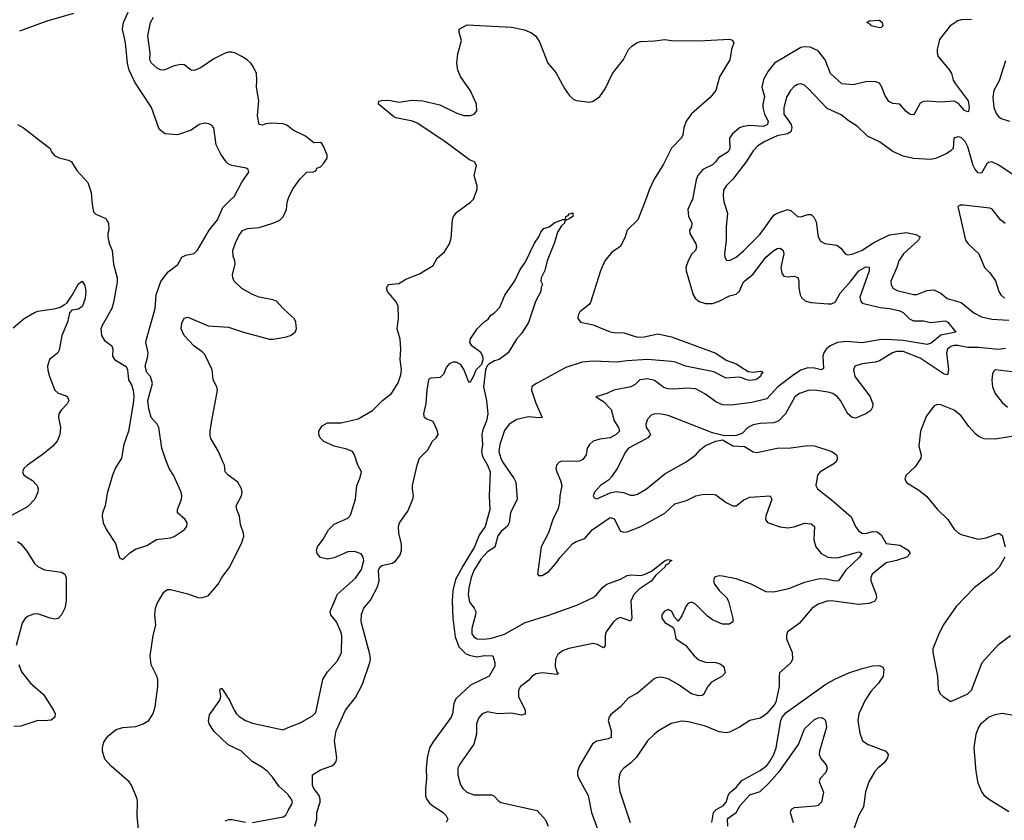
# Model space of a CAD drawing. Header units: inches. Extents: x 1552611 to 1694776, y 811966 to 917215.
# Tile 386 of 549: x 1678424 to 1684203, y 846364 to 851066. Entities that reach past the tile are written whole.
import ezdxf

# ---------------------------------------------------------------- set-up
doc = ezdxf.new("R2010")
doc.units = ezdxf.units.IN
doc.header["$MEASUREMENT"] = 0
for name, color, linetype in [('B6874', 7, 'Continuous'), ('B6875', 7, 'Continuous'), ('B6884', 7, 'Continuous'), ('B6885', 7, 'Continuous')]:
    doc.layers.add(name, color=color, linetype=linetype)

msp = doc.modelspace()

# ---------------------------------------------------------------- linework, layer by layer
at = {"layer": 'B6874', "color": 5}
for points, elevation in [([(1678847.7, 850000), (1678850.7, 849969.3), (1678858, 849938), (1678870, 849922.8), (1678930, 849898.8), (1678946, 849870), (1678948, 849832), (1678940.5, 849810), (1678940.5, 849790), (1678950, 849751.3), (1678967, 849710), (1678974.9, 849630), (1678995.8, 849550), (1678995.6, 849524.4), (1678975.2, 849404.8), (1678964.4, 849370), (1678907, 849270), (1678900.3, 849250), (1678904.4, 849210), (1678921.2, 849181.2), (1678964.4, 849150), (1678970.3, 849130), (1678968.5, 849090), (1678981.3, 849070), (1679048.8, 849028.8), (1679056.4, 849010), (1679062, 848950), (1679080.7, 848920.7), (1679090.7, 848890), (1679093, 848850), (1679089, 848811), (1679062.4, 848650), (1679034.8, 848570), (1679020.7, 848490), (1678986.6, 848433.4), (1678968.2, 848390), (1678937.3, 848282.7), (1678925.5, 848210), (1678910.4, 848170), (1678908.2, 848150), (1678913, 848110), (1678933, 848070), (1678986, 847990), (1679010, 847904.7), (1679030, 847896), (1679070, 847934), (1679103.8, 847956.2), (1679170, 847977.1), (1679226.2, 848013.8), (1679310, 848023.2), (1679329.8, 848030.2), (1679389, 848070), (1679405.2, 848090), (1679406, 848110), (1679396, 848130), (1679349.7, 848170), (1679349.8, 848190), (1679373.8, 848250), (1679376, 848270), (1679371.5, 848290), (1679326, 848390), (1679301.2, 848430), (1679277.2, 848490), (1679258, 848550), (1679240.5, 848670), (1679230, 848689.4), (1679196, 848730), (1679181.2, 848781.2), (1679177, 848830), (1679203.7, 848930), (1679192.3, 848970), (1679170, 848994), (1679159.6, 849030), (1679176.9, 849090), (1679177.4, 849110), (1679164.7, 849170), (1679168, 849190), (1679218.5, 849370), (1679225.1, 849450), (1679252.7, 849527.3), (1679294.7, 849585.2), (1679351.8, 849628.2), (1679375.1, 849670), (1679398.2, 849681.8), (1679447.1, 849692.9), (1679468, 849712), (1679536.2, 849830), (1679585.4, 849890), (1679617, 849963), (1679654, 850000)], 940), ([(1680000, 849342.4), (1679969.6, 849370), (1679931.6, 849411.6), (1679910, 849420.5), (1679830, 849436.2), (1679790, 849451.6), (1679727, 849487), (1679683.1, 849530), (1679674, 849550), (1679672.8, 849570), (1679689.5, 849630), (1679687.3, 849650), (1679676.4, 849676.4), (1679675, 849710), (1679690, 849754.9), (1679710, 849795.5), (1679732.2, 849827.8), (1679761.5, 849838.5), (1679830, 849844.6), (1679909.8, 849870.2), (1679950, 849888.7), (1679970, 849907.2), (1679989.7, 849950), (1679993.7, 849990), (1679996.7, 850000)], 920), ([(1678384.7, 849255.2), (1678449.3, 849310), (1678510, 849346.4), (1678530, 849353.7), (1678635.3, 849370), (1678662, 849378), (1678687.7, 849392.3), (1678699.6, 849400.4), (1678732.6, 849447.4), (1678770, 849514), (1678790.8, 849530), (1678805.3, 849505.3), (1678812.3, 849470), (1678807.9, 849430), (1678795.2, 849390), (1678790, 849380.5), (1678770, 849364.8), (1678730, 849359.5), (1678715.3, 849344.7), (1678703.8, 849290), (1678671, 849210), (1678655, 849125), (1678647.2, 849110), (1678599.7, 849070), (1678587.2, 849030), (1678588.1, 849008.1), (1678599.5, 848970), (1678630.4, 848890), (1678650, 848872.2), (1678696, 848856), (1678704, 848850), (1678712.2, 848830), (1678703, 848810), (1678667.1, 848772.9), (1678653.4, 848750), (1678651.7, 848730), (1678662.6, 848670), (1678658.7, 848630), (1678652, 848610), (1678643.1, 848590), (1678619, 848561), (1678564, 848516), (1678470, 848449.5), (1678448.4, 848430), (1678440.5, 848410), (1678448, 848390), (1678499.6, 848359.6), (1678526.4, 848330), (1678532.4, 848310), (1678530.4, 848290), (1678512.7, 848250), (1678470, 848205.6), (1678350, 848140.9)], 920), ([(1679120.5, 846310), (1679112.8, 846390), (1679116.3, 846470), (1679113, 846490), (1679080.7, 846570), (1679067, 846590), (1678961.2, 846681.2), (1678923.8, 846723.8), (1678910.7, 846770), (1678909.8, 846790), (1678916.9, 846823.1), (1678941.9, 846858.1), (1678990, 846897.4), (1679030, 846908.9), (1679105.3, 846914.7), (1679149.2, 846930), (1679182, 846950), (1679208.3, 846991.7), (1679218.9, 847030), (1679235, 847150), (1679234.7, 847190), (1679229.7, 847210), (1679196.4, 847276.4), (1679188.8, 847330), (1679206.8, 847450), (1679222.2, 847510), (1679217, 847570), (1679220.6, 847610), (1679230, 847636.4), (1679270, 847703.1), (1679290, 847719.2), (1679310, 847719.7), (1679410, 847694.4), (1679470, 847672.9), (1679490, 847670.3), (1679530, 847682.4), (1679588.4, 847750), (1679609.8, 847790), (1679652.9, 847847.1), (1679726.8, 847990), (1679738.9, 848030), (1679738, 848050), (1679720.7, 848100.7), (1679714.8, 848150), (1679697.7, 848190), (1679695.4, 848210), (1679726, 848270), (1679729.6, 848290), (1679725.6, 848310), (1679703.6, 848350), (1679647.6, 848390), (1679629.6, 848410), (1679625.2, 848450), (1679617.2, 848470), (1679590, 848529), (1679546.3, 848606.3), (1679542.7, 848622.7), (1679542, 848650), (1679551.5, 848711.5), (1679585.4, 848890), (1679580.4, 848910), (1679559.7, 848950), (1679554, 849010), (1679510, 849099.3), (1679495, 849115), (1679447.9, 849147.9), (1679389, 849210), (1679371.6, 849250), (1679375.9, 849284.1), (1679390, 849312.2), (1679410, 849319.5), (1679530, 849268.6), (1679650, 849259.3), (1679738, 849230), (1679890, 849190.3), (1679911, 849189), (1679990, 849203.1), (1680000, 849206.1)], 920), ([(1678410, 848002), (1678430, 847987.7), (1678465.1, 847945.1), (1678511.5, 847871.5), (1678530, 847854.4), (1678570, 847834.9), (1678670, 847820.3), (1678688.8, 847808.8), (1678697.6, 847790), (1678696.5, 847650), (1678688.2, 847610), (1678670.1, 847569.9), (1678650.1, 847549.9), (1678630, 847545.7), (1678603.7, 847550), (1678530, 847575.6), (1678504.8, 847575.2), (1678470, 847560.5), (1678453.8, 847546.2), (1678439.3, 847520.7), (1678402.7, 847390)], 920), ([(1678418, 847278), (1678435.3, 847235.3), (1678487, 847170), (1678563.5, 847103.5), (1678622, 847010), (1678631.7, 846990), (1678630.3, 846970), (1678607.9, 846952.1), (1678570, 846947.1), (1678530, 846949.7), (1678430, 846915.8), (1678390, 846915.4)], 920), ([(1680000, 846513.8), (1679997.3, 846517.3), (1679945.1, 846565.1), (1679910, 846616.2), (1679879.4, 846650), (1679850, 846673.5), (1679788.8, 846708.8), (1679725.8, 846770), (1679647.8, 846807.8), (1679564.5, 846884.5), (1679536.4, 846930), (1679532.5, 846950), (1679537.2, 846982.8), (1679598.2, 847070), (1679604.8, 847090), (1679598, 847130), (1679602.7, 847137.3), (1679610, 847137.6), (1679656.3, 847070), (1679682.6, 847010), (1679696.1, 846990), (1679712.9, 846972.9), (1679748.5, 846950), (1679790, 846935), (1679970, 846896.1), (1680000, 846908)], 880), ([(1679790, 846351.6), (1679970, 846384.5), (1679985.2, 846394.8), (1680000, 846422.1)], 880), ([(1679630, 846361.3), (1679650.9, 846369.1), (1679670.9, 846369.1), (1679750, 846353)], 880)]:
    msp.add_lwpolyline(points, dxfattribs=dict(at, elevation=elevation))
at = {"layer": 'B6875', "color": 5}
for points, elevation in [([(1678738.9, 851101.1), (1678582.9, 851057.1), (1678422, 850998)], 940), ([(1679654, 850000), (1679684, 850030), (1679728.6, 850111.4), (1679769.2, 850170), (1679765.2, 850185.2), (1679754, 850194), (1679670, 850209.7), (1679650, 850217.6), (1679636.2, 850230), (1679604, 850276), (1679576.2, 850330), (1679562.7, 850430), (1679550, 850445.2), (1679534, 850454), (1679510, 850457), (1679478, 850450), (1679430, 850417.6), (1679350, 850389.6), (1679275.1, 850395.1), (1679243.5, 850423.5), (1679196.9, 850550), (1679098.9, 850698.9), (1679066.3, 850770), (1679056.8, 850810), (1679044.5, 850930), (1679027.4, 851010), (1679033.1, 851050), (1679061.2, 851110)], 940), ([(1680000, 850439.4), (1679990, 850446.7), (1679970, 850453.9), (1679901.2, 850458.8), (1679866.3, 850453.7), (1679850, 850445.6), (1679829.7, 850449.7), (1679820.7, 850500.7), (1679827.8, 850590), (1679814, 850670), (1679816.8, 850710), (1679813.1, 850750), (1679794.7, 850790), (1679779.7, 850810), (1679758.9, 850830), (1679727.3, 850850), (1679690, 850869.7), (1679670, 850874.5), (1679650, 850875.3), (1679630, 850869.8), (1679563.6, 850836.4), (1679490, 850784.7), (1679450, 850767.6), (1679430, 850769.5), (1679390, 850800.9), (1679370, 850802.9), (1679330, 850795.1), (1679270, 850769.7), (1679250, 850771.3), (1679230, 850780.5), (1679197.6, 850810), (1679187.4, 850830), (1679189.8, 850870.2), (1679177, 850970), (1679191.9, 851050), (1679210, 851080.3)], 920), ([(1678410, 850450.4), (1678446, 850430), (1678602, 850310), (1678611, 850290), (1678628.3, 850268.3), (1678654.9, 850254.9), (1678710, 850240.3), (1678727.7, 850230), (1678759.6, 850179.6), (1678823.8, 850110), (1678843, 850050), (1678847.7, 850000)], 940), ([(1679996.7, 850000), (1680000, 850011.4)], 920)]:
    msp.add_lwpolyline(points, dxfattribs=dict(at, elevation=elevation))
at = {"layer": 'B6884', "color": 5}
for points, elevation in [([(1680000, 846908), (1680070, 846935.6), (1680143.2, 846976.8), (1680162.2, 846997.8), (1680202.5, 847190), (1680230, 847234.9), (1680290, 847300.5), (1680313.3, 847350), (1680315.3, 847450), (1680309.8, 847470), (1680284.1, 847530), (1680250.6, 847570), (1680246.4, 847590), (1680288.5, 847691.5), (1680394.1, 847785.9), (1680430, 847837.1), (1680443.5, 847890), (1680440.5, 847910), (1680428.5, 847928.5), (1680390, 847942.7), (1680350, 847940.7), (1680270, 847906), (1680230, 847896.9), (1680190, 847907.3), (1680169.8, 847929.8), (1680166.9, 847950), (1680171.5, 847970), (1680205.7, 848014.3), (1680236, 848070), (1680270, 848102.3), (1680350, 848139.1), (1680364.8, 848155.2), (1680394.4, 848250), (1680402.7, 848330), (1680422.9, 848377.1), (1680429.6, 848410), (1680407.8, 848450), (1680389.7, 848510), (1680376.9, 848530), (1680343.9, 848543.9), (1680270, 848560.3), (1680208.7, 848588.7), (1680187.3, 848610), (1680179.2, 848630), (1680179, 848650), (1680198.8, 848681.2), (1680230, 848699), (1680310, 848697.4), (1680410, 848720.6), (1680494, 848770), (1680553.7, 848830), (1680606.6, 848870), (1680646.1, 848933.9), (1680660.8, 848979.2), (1680664.2, 849010), (1680656.3, 849070), (1680660.5, 849130), (1680656.8, 849190), (1680638.9, 849250), (1680646.5, 849313.5), (1680644.7, 849384.8), (1680631.1, 849410), (1680582.6, 849470), (1680577.4, 849490), (1680580.9, 849499.1), (1680590, 849511.2), (1680650, 849516.9), (1680690, 849542.3), (1680770, 849573.4), (1680850, 849621.3), (1680875.2, 849664.8), (1680917.8, 849702.2), (1680947.7, 849750), (1680956.5, 849783.5), (1680963.5, 849890), (1680971, 849910), (1680990, 849935.3), (1681070, 849993.4), (1681076.5, 850000)], 880), ([(1682094.4, 850000), (1682053.2, 849890), (1681990.2, 849830), (1681977.1, 849790), (1681950, 849734.3), (1681900.3, 849699.7), (1681857.7, 849650), (1681833.2, 849590), (1681774.6, 849405.4), (1681766.6, 849393.4), (1681711.8, 849350), (1681702.3, 849330), (1681700.3, 849310), (1681716, 849290), (1681790, 849274.2), (1681890, 849233), (1681912.2, 849227.8), (1681970, 849226.7), (1682050, 849200.4), (1682090, 849202.9), (1682170, 849221.1), (1682250, 849202.8), (1682510, 849107.7), (1682570, 849066.9), (1682630, 849044.5), (1682700.3, 849000.3), (1682730, 848996.4), (1682770, 849002), (1682779.9, 848999.9), (1682786.8, 848990), (1682775.8, 848984.2), (1682772.9, 848970), (1682750, 848955.1), (1682740.5, 848950), (1682710, 848947.2), (1682689.5, 848950), (1682663.3, 848963.3), (1682646.2, 848966.1), (1682570, 848960.3), (1682498.5, 848998.5), (1682331.2, 849030), (1682274, 849054), (1682250, 849058.6), (1682110, 849070), (1681990, 849063.1), (1681930, 849054), (1681790, 849060.1), (1681726.5, 849053.5), (1681630, 849022.4), (1681458, 848930), (1681429.5, 848910.5), (1681428.2, 848890), (1681453.8, 848813.8), (1681490.4, 848730), (1681472.6, 848727.4), (1681410, 848732.7), (1681341.4, 848718.6), (1681297.3, 848690), (1681270, 848652.8), (1681241.7, 848570), (1681237.2, 848530), (1681247.9, 848490), (1681258.3, 848470), (1681326.4, 848370), (1681335.5, 848350), (1681343.6, 848250), (1681304.6, 848170), (1681296.6, 848110), (1681288, 848092), (1681250, 848059.6), (1681230, 848033.7), (1681212.4, 847967.6), (1681170, 847940.5), (1681130, 847897), (1681090, 847830.8), (1681074, 847790), (1681060.1, 847730), (1681057.1, 847690), (1681064.9, 847644.9), (1681091.7, 847610), (1681100.4, 847590), (1681099.3, 847570), (1681077.4, 847490), (1681078.8, 847458.8), (1681090, 847440.7), (1681109.7, 847429.7), (1681150, 847427.3), (1681193.5, 847433.5), (1681270, 847456.9), (1681390, 847524.7), (1681530, 847567.7), (1681693.6, 847626.4), (1681790, 847672.4), (1681810, 847687.1), (1681847.5, 847732.5), (1681869.9, 847750.1), (1681950, 847780.6), (1681990, 847801.7), (1682010, 847806), (1682070, 847802.1), (1682090, 847806.8), (1682133.2, 847826.8), (1682212.7, 847890), (1682230, 847895.5), (1682251.3, 847890), (1682237.4, 847882.6), (1682231.5, 847870), (1682216.5, 847863.5), (1682210.1, 847850), (1682157.4, 847802.6), (1682130, 847768.3), (1682059.3, 847720.7), (1682029.1, 847690.9), (1682012.1, 847650), (1682016.9, 847550), (1682010, 847533.3), (1681950, 847555), (1681930, 847547), (1681910, 847528.9), (1681867.1, 847470), (1681861.5, 847450), (1681859.8, 847390), (1681850, 847376), (1681816.1, 847396.1), (1681790, 847402.1), (1681647.8, 847372.2), (1681610, 847359), (1681583.3, 847336.7), (1681569.7, 847310), (1681567, 847267), (1681575.9, 847235.9), (1681583.7, 847230), (1681579.6, 847220.4), (1681490, 847230.5), (1681456.1, 847223.9), (1681432, 847210), (1681412.8, 847187.2), (1681364, 847150), (1681351, 847129), (1681351.6, 847090), (1681390.1, 847010), (1681390, 846986.6), (1681370, 846980.6), (1681310, 846992.3), (1681230, 846988.6), (1681170, 847001), (1681139.3, 846990), (1681116.6, 846963.4), (1681105.6, 846930), (1681105.2, 846870), (1681089.3, 846810.7), (1681006.8, 846693.2), (1680996.1, 846670), (1680994.9, 846630), (1681012.3, 846572.3), (1681025.3, 846550), (1681049.5, 846529.5), (1681090, 846514.3), (1681193.3, 846513.3), (1681207.6, 846507.6), (1681236.1, 846476.1), (1681249, 846469), (1681462.3, 846422.3), (1681510, 846366.5), (1681525.2, 846330)], 880), ([(1682367.9, 850000), (1682345.1, 849950), (1682350, 849912.7), (1682369.3, 849870), (1682366.9, 849850), (1682356.5, 849830), (1682358, 849810), (1682392.5, 849750), (1682397.1, 849730), (1682391.4, 849710), (1682370, 849689.7), (1682347.5, 849650), (1682334.4, 849610), (1682335.3, 849590), (1682376.8, 849450), (1682389.7, 849429.7), (1682413.1, 849410), (1682450, 849398.4), (1682490, 849399.6), (1682530, 849411.9), (1682590, 849444.8), (1682630, 849453.4), (1682648.5, 849471.5), (1682673, 849527), (1682730, 849571.1), (1682803.1, 849670), (1682850, 849710.2), (1682870, 849721.5), (1682890, 849723.7), (1682904.9, 849710), (1682909, 849690), (1682891, 849611), (1682897.1, 849577.1), (1682910, 849559.5), (1682930, 849556.1), (1682970, 849560.2), (1682991.3, 849551.3), (1682998.3, 849530), (1682997.8, 849490), (1683004.6, 849450), (1683013.8, 849433.8), (1683035.1, 849415.1), (1683070, 849404.4), (1683170, 849397.3), (1683190, 849396.9), (1683210, 849406), (1683240.4, 849459.6), (1683303.1, 849530), (1683348.9, 849591.1), (1683390, 849614.2), (1683410, 849612.2), (1683410.7, 849590), (1683355.8, 849435.8), (1683360.6, 849410), (1683370, 849400.6), (1683475.1, 849375.2), (1683530.8, 849370), (1683590, 849356.6), (1683610, 849346.2), (1683647.9, 849307.9), (1683670, 849297.7), (1683730, 849296.5), (1683770, 849286.9), (1683856.6, 849296.6), (1683872, 849290), (1683918.4, 849230), (1683830, 849213), (1683774.4, 849165.6), (1683750, 849158.6), (1683610, 849181.7), (1683510, 849188), (1683470, 849186.2), (1683370, 849167.3), (1683276.2, 849176.2), (1683225.2, 849170), (1683181.6, 849150), (1683157.9, 849130), (1683143.8, 849110), (1683138, 849090), (1683142.4, 849017.6), (1683130.2, 849009.8), (1683090, 849019.7), (1683050, 849021), (1683010, 849007.3), (1682970, 848982.5), (1682873.6, 848910), (1682810, 848838.9), (1682722.2, 848817.8), (1682602.8, 848802.8), (1682550, 848804.7), (1682510, 848821.8), (1682450, 848866.4), (1682390, 848897.7), (1682342.5, 848902.5), (1682265, 848895), (1682230, 848896.9), (1682205.6, 848905.6), (1682150, 848945.8), (1682110, 848957.2), (1682064.4, 848950), (1682036.5, 848923.5), (1682010.6, 848910), (1681912.2, 848890), (1681870, 848870.6), (1681805.5, 848850), (1681850, 848823.1), (1681895.5, 848775.5), (1681913.8, 848710), (1681939.6, 848670), (1681944.5, 848650), (1681925.4, 848630), (1681890, 848610.6), (1681830, 848602.3), (1681790, 848589.8), (1681768, 848570), (1681755, 848550), (1681748.8, 848510), (1681730, 848483.2), (1681710, 848473.8), (1681690, 848471), (1681607.4, 848472.6), (1681590, 848466.6), (1681574.6, 848450), (1681571.5, 848430), (1681576.5, 848410), (1681598.9, 848358.9), (1681605.8, 848330), (1681594.5, 848270), (1681593, 848230), (1681584.1, 848195.9), (1681552.5, 848130), (1681528.7, 848051.3), (1681485.4, 847970), (1681463, 847810), (1681470, 847800.7), (1681490, 847800.9), (1681530, 847825.2), (1681569.8, 847870), (1681594.5, 847905.5), (1681670, 847989.2), (1681690, 848000.9), (1681741.9, 848018.1), (1681784.8, 848070), (1681890, 848142.3), (1681913.6, 848133.6), (1681950, 848061.1), (1681970, 848055.8), (1681990, 848058.8), (1682070, 848088.4), (1682210, 848168.3), (1682270, 848222.2), (1682338.7, 848241.3), (1682392.7, 848270), (1682430, 848277.3), (1682490, 848278.9), (1682510, 848275.3), (1682570, 848230.4), (1682610, 848210.4), (1682630, 848210.4), (1682674.9, 848245.1), (1682710, 848261.3), (1682830, 848270.3), (1682839.1, 848250), (1682803.5, 848150), (1682802.3, 848130), (1682812.8, 848112.8), (1682887.4, 848087.4), (1682930, 848080.9), (1682970, 848087.6), (1683030, 848107.9), (1683070, 848105.5), (1683090.3, 848090), (1683085.3, 848010), (1683096.9, 847970), (1683127.6, 847930), (1683168.5, 847910), (1683210, 847904.4), (1683230, 847906.7), (1683350, 847940.8), (1683368, 847930), (1683353.7, 847910), (1683270.9, 847830), (1683230.1, 847769.9), (1683210, 847767.5), (1683150, 847781.1), (1683110, 847779.5), (1683030, 847761.1), (1682936.9, 847723.1), (1682850, 847703.6), (1682805.3, 847705.3), (1682718.5, 847750), (1682630, 847781.1), (1682550, 847797.8), (1682530, 847799.1), (1682507, 847793), (1682501.6, 847790), (1682495.8, 847770), (1682502.9, 847750), (1682530, 847713.8), (1682572.8, 847672.8), (1682583.7, 847650), (1682610.2, 847549.8), (1682610.2, 847530), (1682590, 847516.2), (1682550, 847516.2), (1682490, 847540.9), (1682462, 847562), (1682390, 847633.6), (1682370, 847644.5), (1682350, 847638.9), (1682336.5, 847623.5), (1682310, 847565.2), (1682290, 847534), (1682270, 847554), (1682250, 847591.5), (1682230, 847601.1), (1682207.6, 847590), (1682192.9, 847570), (1682192.9, 847550), (1682210, 847524.6), (1682258, 847498), (1682264.9, 847484.9), (1682275.5, 847430), (1682331.8, 847391.8), (1682383.1, 847330), (1682410, 847306.5), (1682450, 847292.7), (1682510, 847291.5), (1682540.4, 847280.4), (1682554, 847270), (1682559.4, 847259.4), (1682564.2, 847230), (1682546.4, 847210), (1682484.7, 847175.3), (1682462.9, 847150), (1682437.2, 847102.8), (1682430, 847097.3), (1682410, 847094.2), (1682366.9, 847106.9), (1682290, 847162), (1682230, 847194.5), (1682190, 847203.9), (1682160.3, 847199.7), (1682146.4, 847193.6), (1682050, 847111.3), (1681997.6, 847082.4), (1681950.4, 847030), (1681894.6, 846985.4), (1681883.1, 846970), (1681877.3, 846950), (1681896.6, 846890), (1681895.8, 846850), (1681878.3, 846841.7), (1681811, 846829), (1681786.8, 846813.2), (1681710, 846684.5), (1681698, 846650), (1681697.3, 846630), (1681705.8, 846610), (1681759.8, 846510), (1681780.1, 846410), (1681838.4, 846250)], 920), ([(1682556.3, 850000), (1682556.7, 849996.7), (1682579.1, 849930), (1682571.6, 849850), (1682570.3, 849770.2), (1682560.3, 849690), (1682562.4, 849670), (1682573.2, 849653.2), (1682590, 849650.5), (1682630, 849670.4), (1682674.3, 849710), (1682770, 849806.9), (1682850, 849917.1), (1682870.3, 849930.3), (1682930, 849951), (1682950, 849946), (1682990.2, 849910.2), (1683010, 849906.9), (1683050, 849920.9), (1683070, 849922), (1683086.3, 849906.3), (1683098.6, 849878.6), (1683110, 849791.3), (1683124.2, 849764.2), (1683150, 849750.3), (1683220.5, 849740.5), (1683243.7, 849723.7), (1683270, 849690.4), (1683285.3, 849685.2), (1683310, 849689.2), (1683370, 849712.3), (1683441.7, 849758.3), (1683530, 849801.5), (1683630, 849815), (1683684, 849804), (1683710.2, 849790), (1683699.7, 849770), (1683611.8, 849690), (1683584.2, 849650), (1683572.6, 849610), (1683538, 849530), (1683538.5, 849510), (1683548.8, 849488.8), (1683575.3, 849475.3), (1683670, 849450.9), (1683690, 849451.6), (1683750, 849476.1), (1683790, 849478.3), (1683830, 849459.5), (1683868.6, 849428.6), (1683950, 849404.3), (1684024.2, 849344.2), (1684070, 849321.3), (1684130, 849306.4), (1684230, 849301.4)], 940), ([(1684208, 849868), (1684180.7, 849890), (1684132.3, 849952.3), (1684118.3, 849958.3), (1683963.4, 849976.6), (1683944.5, 849975.5), (1683931.3, 849968.7), (1683975.5, 849770), (1683990.6, 849750), (1684053.4, 849690), (1684087.3, 849610), (1684118.3, 849578.3), (1684152.6, 849532.6), (1684171.7, 849470), (1684182.6, 849450), (1684203.7, 849430)], 960), ([(1680156.9, 846330), (1680168.5, 846370), (1680168.9, 846410), (1680187.8, 846470), (1680187.1, 846487.2), (1680181, 846510), (1680151.4, 846550), (1680143.2, 846570), (1680143.5, 846630), (1680190, 846661), (1680255.8, 846684.2), (1680270, 846693.7), (1680282.2, 846710), (1680286, 846730), (1680271.1, 846830), (1680280.7, 846890), (1680336.8, 847010), (1680395.1, 847084.9), (1680436.7, 847163.3), (1680478.7, 847290), (1680482.2, 847310), (1680479.2, 847339.2), (1680428.1, 847530), (1680430, 847574), (1680443.1, 847610), (1680483.6, 847656.4), (1680524.6, 847735.4), (1680534.2, 847770), (1680529.9, 847830), (1680537.5, 847850), (1680550, 847859.5), (1680610, 847874.4), (1680630, 847885.1), (1680657.8, 847922.2), (1680665.4, 847950), (1680665.5, 847985.5), (1680649.7, 848050.3), (1680647.2, 848090), (1680652.8, 848110), (1680701.3, 848178.7), (1680732.2, 848250), (1680735.8, 848270), (1680728.8, 848310), (1680729.9, 848330.1), (1680756.4, 848450), (1680771.6, 848490), (1680820.4, 848539.6), (1680846.6, 848590), (1680869.4, 848610), (1680879.6, 848630), (1680875.1, 848655.1), (1680850, 848705.2), (1680810, 848720.9), (1680799.3, 848730), (1680796, 848750), (1680809, 848811), (1680815.1, 848890), (1680825.7, 848950), (1680830, 848958.7), (1680838.5, 848961.5), (1680894, 848966), (1680914, 848986), (1680930, 849024), (1680950, 849047.7), (1680970, 849056.3), (1680984.1, 849055.9), (1681010, 849042.8), (1681030.6, 849010), (1681058, 848938), (1681070, 848938.8), (1681090, 848974.8), (1681102.6, 849010), (1681136.6, 849043.4), (1681144.2, 849070), (1681142.8, 849090), (1681130.9, 849110.9), (1681078, 849150), (1681066, 849170), (1681070, 849192), (1681108.7, 849250), (1681150, 849291.3), (1681172.9, 849307.1), (1681188.7, 849330), (1681210, 849344.7), (1681242, 849378), (1681272.5, 849447.5), (1681330, 849531.3), (1681360.8, 849599.2), (1681390, 849638.8), (1681446.1, 849753.9), (1681471.5, 849790), (1681482, 849818), (1681501, 849839), (1681531.3, 849848.7), (1681565.8, 849874.2), (1681611.6, 849891.6), (1681628.4, 849891.6), (1681629.2, 849910), (1681643.7, 849916.3), (1681650, 849924.7), (1681670, 849931), (1681670.8, 849910), (1681650, 849895.3), (1681630.9, 849889.1), (1681621, 849879), (1681621, 849870), (1681605.2, 849854.8), (1681581.6, 849818.4), (1681562.8, 849757.2), (1681521, 849650), (1681506.4, 849593.6), (1681484.7, 849550), (1681482, 849530), (1681492, 849510), (1681484.7, 849495.3), (1681482, 849470), (1681451.3, 849410), (1681410, 849288), (1681370, 849222), (1681341, 849190), (1681290.8, 849110), (1681238.8, 849070), (1681210, 849062.6), (1681176.9, 849043.1), (1681167.1, 849032.9), (1681159, 849010), (1681146.5, 848910), (1681164.6, 848830), (1681172.7, 848750), (1681164.9, 848710), (1681142.6, 848657.4), (1681135.9, 848630), (1681139.8, 848570), (1681135.5, 848530), (1681139.6, 848499.6), (1681170.8, 848450), (1681185.5, 848410), (1681178.7, 848270), (1681184.4, 848190), (1681155.3, 848090), (1681121.5, 848038.5), (1681092.6, 847970), (1681024.2, 847855.8), (1680982.9, 847777.1), (1680966.6, 847713.4), (1680963.3, 847650), (1680967.1, 847550), (1680980.4, 847440.4), (1681001.8, 847381.8), (1681042.1, 847342.1), (1681070, 847331.1), (1681110, 847323.1), (1681151.2, 847331.2), (1681202, 847330), (1681212, 847290), (1681212, 847270), (1681178.8, 847210), (1681070, 847157.1), (1680983.1, 847076.9), (1680971.6, 847050), (1680964.4, 846990), (1680957.3, 846970), (1680850, 846825.3), (1680830.1, 846790), (1680816.1, 846730), (1680809.1, 846670.9), (1680812.1, 846607.9), (1680805.4, 846550), (1680806.4, 846506.4), (1680811.3, 846490), (1680830, 846464.6), (1680848.1, 846448.1), (1680908.8, 846410), (1680927.2, 846390), (1680937, 846370), (1680928.2, 846350)], 860), ([(1680000, 849206.1), (1680013.2, 849210), (1680040.9, 849230), (1680049.5, 849250.5), (1680045.4, 849290), (1680035.6, 849310), (1680000, 849342.4)], 920), ([(1684210, 849133.9), (1684170, 849127.9), (1684050, 849139.9), (1683990, 849141), (1683930, 849153.1), (1683910, 849153.1), (1683890, 849147.1), (1683870.2, 849130), (1683863.8, 849110), (1683875.4, 849010), (1683870, 848980.9), (1683850, 848984.2), (1683710, 849078.4), (1683610, 849117.3), (1683570, 849116.9), (1683547.4, 849110), (1683470, 849061.2), (1683446.1, 849053.9), (1683370, 849045.3), (1683325.5, 849030), (1683318.3, 849010), (1683326.7, 848970), (1683414.8, 848854.8), (1683432.7, 848810), (1683430.6, 848790), (1683419.3, 848770), (1683390.8, 848750), (1683330, 848726), (1683310, 848729.7), (1683284.2, 848750), (1683242.4, 848830), (1683224.7, 848850), (1683197.4, 848870), (1683170, 848879.1), (1683090.2, 848889.8), (1683051.4, 848888.6), (1683000.5, 848870), (1682974.4, 848850), (1682919.3, 848750), (1682880.7, 848710), (1682850, 848697.4), (1682770, 848694.2), (1682730, 848686.3), (1682698, 848670), (1682664.9, 848635.1), (1682630, 848622.9), (1682562, 848622), (1682490, 848638.7), (1682230, 848741.7), (1682190.4, 848749.6), (1682150, 848751.3), (1682130, 848742.7), (1682110, 848719), (1682098.4, 848690), (1682100.4, 848670), (1682117.3, 848650), (1682126, 848630), (1682110.4, 848610), (1682098, 848602), (1681998.3, 848550), (1681980.9, 848530), (1681931.7, 848430), (1681898.6, 848381.4), (1681879.4, 848360.6), (1681834, 848330), (1681798.8, 848290), (1681791, 848270), (1681796.9, 848256.9), (1681811.1, 848251.1), (1681890, 848286.3), (1681925.7, 848294.3), (1681969.1, 848289.1), (1682010, 848274), (1682030, 848273.4), (1682050, 848278.9), (1682103.6, 848310), (1682210, 848397.7), (1682337, 848470), (1682392, 848510), (1682419.3, 848540.7), (1682450, 848565.5), (1682510.9, 848590.9), (1682550, 848598.8), (1682610, 848563.1), (1682679.2, 848559.2), (1682730, 848527.7), (1682750, 848524.4), (1682870, 848549), (1682950, 848552), (1683050, 848564.9), (1683090, 848562.4), (1683190.2, 848530.2), (1683219.3, 848510), (1683223.7, 848490), (1683217, 848470), (1683203.1, 848456.9), (1683122.4, 848410), (1683106.7, 848390), (1683098, 848330), (1683107.3, 848310), (1683188.1, 848248.1), (1683305.4, 848145.4), (1683330.3, 848090), (1683350, 848062), (1683370, 848050.3), (1683390, 848048.4), (1683430, 848060.7), (1683458, 848058), (1683480.1, 848040.1), (1683510, 847990.3), (1683590, 847978.9), (1683639.3, 847950), (1683650.6, 847930), (1683630.8, 847910), (1683570, 847888.7), (1683510, 847875.8), (1683428.5, 847810), (1683419.5, 847790), (1683419.5, 847770), (1683452.2, 847690), (1683452.4, 847670), (1683442.8, 847650), (1683410, 847638), (1683347.9, 847632.1), (1683190, 847652.7), (1683162.8, 847650), (1683110, 847633.1), (1683073, 847607), (1682999.9, 847520.1), (1682930.8, 847470), (1682924, 847450), (1682924.9, 847430), (1682958.4, 847350), (1682959.3, 847310), (1682950, 847289.3), (1682884.7, 847230), (1682881, 847210), (1682882.4, 847150), (1682862, 847058), (1682855.3, 847044.7), (1682810, 846992), (1682790, 846974.5), (1682770, 846964.5), (1682710.4, 846949.7), (1682650, 846911.6), (1682590, 846882), (1682570, 846878.3), (1682530, 846883.9), (1682450, 846916.4), (1682350, 846941.3), (1682310, 846946), (1682247.8, 846932.2), (1682174, 846890), (1682150.6, 846870), (1682110, 846829.6), (1682045.4, 846734.6), (1682010, 846699.8), (1681970.2, 846669.8), (1681953.1, 846650), (1681944.4, 846630), (1681939, 846590), (1681946.8, 846533.2), (1682007.2, 846350)], 940), ([(1684250, 848997.4), (1684150, 849009), (1684139.8, 849000.2), (1684133.4, 848986.6), (1684130.4, 848949.6), (1684134, 848910), (1684150.4, 848870), (1684190, 848817.1), (1684223, 848790)], 960), ([(1684294.7, 848625.3), (1684150, 848601.5), (1684084.4, 848604.4), (1684055.9, 848615.9), (1684033.8, 848633.8), (1683995.7, 848675.7), (1683950, 848738.8), (1683910, 848772.2), (1683830, 848802.9), (1683810, 848806.6), (1683790, 848796), (1683745.3, 848734.8), (1683712.2, 848650), (1683702, 848562), (1683714.9, 848510), (1683713, 848490), (1683679.9, 848440.1), (1683627.3, 848390), (1683618.8, 848370), (1683630, 848347.3), (1683702.3, 848302.3), (1683747.1, 848267.1), (1683810.3, 848190.3), (1683872.7, 848130), (1683910, 848074), (1683931.9, 848051.9), (1683950, 848041.6), (1684050, 848014), (1684096.9, 848023.1), (1684170.4, 848050.4), (1684190, 848036), (1684209.1, 847969.1)], 960), ([(1684206.7, 847910), (1684173.7, 847850), (1684142.4, 847817.6), (1684029.2, 847730.8), (1683921, 847619), (1683843.8, 847510), (1683814.9, 847450), (1683784.9, 847370), (1683784, 847350), (1683810.5, 847210), (1683814.4, 847134.4), (1683827.5, 847107.5), (1683844.7, 847090), (1683890, 847061), (1683990, 847106.7), (1684010, 847128.2), (1684074, 847290), (1684170, 847396.3), (1684239, 847450)], 960), ([(1682487.1, 846350), (1682496.7, 846410), (1682512.7, 846427.3), (1682554.6, 846450), (1682561.6, 846458.4), (1682570.5, 846470), (1682581.9, 846510), (1682592.7, 846527.3), (1682630, 846556.9), (1682663.2, 846596.8), (1682770, 846655.5), (1682810, 846686), (1682827.8, 846710), (1682850.6, 846750), (1682863.7, 846790), (1682892.5, 846950), (1682900.4, 846970), (1682922.9, 846997.1), (1683155.7, 847164.3), (1683208.2, 847191.8), (1683290, 847229.5), (1683370, 847255.4), (1683430, 847271.5), (1683470, 847273.1), (1683490, 847263), (1683496.5, 847250), (1683492.2, 847210), (1683464.5, 847170), (1683420, 847120), (1683386.4, 847070), (1683348.7, 846990), (1683343.5, 846950), (1683355.8, 846875.8), (1683370.3, 846830.3), (1683404, 846810), (1683508, 846770), (1683521.1, 846750), (1683518.3, 846730), (1683498.9, 846701.1), (1683460.4, 846670), (1683444.4, 846650), (1683408.5, 846590), (1683388.1, 846531.9), (1683377, 846443), (1683347.2, 846390), (1683317.2, 846302.8)], 940), ([(1682580.3, 846330), (1682577.9, 846370), (1682583.4, 846376.6), (1682629.9, 846410), (1682653.3, 846450), (1682710, 846512.8), (1682770, 846533.9), (1682819.6, 846580.4), (1682885.2, 846654.8), (1682996.1, 846810), (1683030, 846900.2), (1683090, 846955.2), (1683110, 846966), (1683130, 846968.4), (1683142.3, 846962.3), (1683153.7, 846950), (1683160.2, 846910), (1683118.8, 846770), (1683117.6, 846750), (1683126.3, 846726.3), (1683158.7, 846690), (1683163.7, 846670), (1683155.3, 846644.8), (1683122.8, 846610), (1683116.3, 846590), (1683141.6, 846530), (1683130.3, 846470), (1683110, 846451.1), (1683093.5, 846446.5), (1682970, 846438), (1682952.6, 846427.4), (1682945.6, 846410), (1682963.2, 846350)], 920), ([(1684230, 846413.2), (1684110, 846488.2), (1684090, 846505.8), (1684070, 846535.8), (1684050, 846582), (1684038.1, 846650), (1684025.7, 846790), (1684038, 846870), (1684050, 846903.8), (1684070, 846934), (1684110, 846970.2), (1684150, 846985.5), (1684190, 846992.7), (1684290, 846975.3)], 940), ([(1680000, 846422.1), (1680020.4, 846459.6), (1680025, 846470), (1680018, 846490), (1680000, 846513.8)], 880)]:
    msp.add_lwpolyline(points, dxfattribs=dict(at, elevation=elevation))
at = {"layer": 'B6885', "color": 5}
for points, elevation in [([(1684010, 851066.5), (1683950, 851065.6), (1683930, 851059.2), (1683885, 851030), (1683822.1, 850950), (1683809.6, 850889.6), (1683809.1, 850870), (1683816.1, 850850), (1683881.2, 850770), (1683893.4, 850750), (1683904, 850710), (1683915.3, 850690), (1683991.9, 850590), (1683997.8, 850550), (1683992.8, 850527.3), (1683990, 850523.7), (1683970, 850531.5), (1683934.3, 850574.3), (1683910, 850586.5), (1683830, 850581.3), (1683750, 850587.1), (1683730, 850585.3), (1683710, 850574.5), (1683673.3, 850506.7), (1683650, 850507.9), (1683627.1, 850527.1), (1683590, 850569.8), (1683550, 850574), (1683526, 850586), (1683502.3, 850622.3), (1683486, 850666), (1683470, 850692.7), (1683443.2, 850703.2), (1683390, 850699.7), (1683316.7, 850683.3), (1683250, 850689), (1683182.9, 850750), (1683151.7, 850830), (1683110, 850881.8), (1683064.1, 850904.1), (1683030, 850906.8), (1683010, 850902), (1682854.9, 850810), (1682817, 850763), (1682790, 850714), (1682780.2, 850670), (1682795.1, 850615.1), (1682785.7, 850570), (1682786.5, 850550), (1682795.9, 850510), (1682817, 850470), (1682814.4, 850450), (1682790, 850439), (1682710, 850443.7), (1682670, 850439.2), (1682649.1, 850430), (1682606.5, 850393.5), (1682590.1, 850369.9), (1682592.4, 850310), (1682583.2, 850290), (1682525, 850255), (1682508.6, 850230), (1682490, 850212.8), (1682434.3, 850185.7), (1682403.7, 850150), (1682394.8, 850125.2), (1682372.5, 850010), (1682367.9, 850000)], 920), ([(1681076.5, 850000), (1681088.2, 850011.8), (1681109.7, 850070), (1681108.4, 850090), (1681091.2, 850150), (1681104.5, 850210), (1681092.7, 850230), (1681063.5, 850243.5), (1680914.1, 850354.1), (1680757.3, 850457.3), (1680730, 850469), (1680632.3, 850490), (1680617.5, 850497.5), (1680529.3, 850570), (1680532.5, 850587.5), (1680548.1, 850591.9), (1680590, 850592.5), (1680650, 850580.5), (1680727.5, 850592.5), (1680790, 850588.9), (1680890, 850566.3), (1680990, 850517.6), (1681030, 850503.5), (1681070, 850503.6), (1681091.6, 850510), (1681106.6, 850530), (1681106, 850570), (1681070, 850646.9), (1681011.6, 850731.6), (1680996.4, 850770), (1680989.2, 850810), (1680995.5, 850864.5), (1681016.9, 850943.1), (1681003.5, 850990), (1681004.2, 851010), (1681050, 851034.6), (1681310, 851022.1), (1681386.3, 851006.3), (1681428.9, 850988.9), (1681452, 850970), (1681475.5, 850935.5), (1681524.9, 850810), (1681570, 850754.8), (1681621.8, 850661.8), (1681650, 850622), (1681670, 850600.7), (1681690, 850590.6), (1681770, 850582), (1681790, 850587.3), (1681830, 850614.4), (1681861.3, 850658.7), (1681903.1, 850750), (1681967.4, 850832.6), (1681998.3, 850890), (1682017.2, 850910), (1682048.2, 850931.8), (1682070, 850937.6), (1682150, 850940.7), (1682210, 850949.2), (1682250, 850942.7), (1682410, 850942.1), (1682590.6, 850950.6), (1682605.1, 850945.1), (1682615.6, 850930), (1682602.2, 850890), (1682592.3, 850830), (1682532, 850730), (1682511, 850649), (1682479.7, 850610), (1682367.5, 850512.5), (1682336.9, 850470), (1682321.4, 850430), (1682316.1, 850390), (1682308.5, 850371.5), (1682249.5, 850310.6), (1682202.4, 850217.6), (1682148, 850130), (1682120.7, 850070), (1682094.4, 850000)], 880), ([(1684210, 850823.7), (1684173, 850707), (1684142, 850650), (1684135.8, 850610), (1684142.8, 850550), (1684155.2, 850515.2), (1684170, 850496.5), (1684185.6, 850485.6), (1684233, 850470)], 940), ([(1684266.9, 850146.9), (1684171.2, 850211.2), (1684130, 850231.2), (1684110, 850227.6), (1684101.6, 850218.4), (1684070, 850164), (1684050, 850165.3), (1684030, 850189.7), (1684020.9, 850210), (1683990, 850319.6), (1683973.5, 850350), (1683950, 850373.7), (1683930, 850378.4), (1683907.3, 850370), (1683903, 850310), (1683890, 850295.1), (1683862.5, 850277.5), (1683798.8, 850250), (1683770, 850243.9), (1683670, 850251.1), (1683610, 850264.7), (1683550, 850291.1), (1683470, 850348.4), (1683400.6, 850380.6), (1683340.1, 850440.1), (1683292, 850470), (1683246, 850506), (1683164.1, 850544.1), (1683050, 850664), (1683030, 850680.5), (1683010, 850688.3), (1682990, 850684.4), (1682970, 850672.3), (1682948, 850650), (1682924.3, 850610), (1682908.4, 850550), (1682909.4, 850510), (1682951.5, 850450), (1682955.7, 850430), (1682950, 850406.9), (1682930, 850394.6), (1682870, 850383.4), (1682798, 850350), (1682755.8, 850324.2), (1682730, 850295.8), (1682688.6, 850231.4), (1682610.6, 850129.4), (1682570.3, 850090), (1682555.9, 850064.1), (1682552.3, 850030), (1682556.3, 850000)], 940), ([(1680000, 850011.4), (1680005.4, 850030), (1680030, 850074.9), (1680070, 850130.6), (1680110, 850171), (1680147.3, 850172.7), (1680162, 850178), (1680167.3, 850192.7), (1680190, 850202), (1680210, 850222.8), (1680228.2, 850251.8), (1680228.4, 850270), (1680210, 850319.3), (1680197.8, 850337.8), (1680190, 850344.2), (1680150, 850343), (1680101.3, 850381.3), (1680030, 850417.3), (1680000, 850439.4)], 920)]:
    msp.add_lwpolyline(points, dxfattribs=dict(at, elevation=elevation))
at = {"layer": 'B6885', "color": 5, "elevation": 880}
msp.add_lwpolyline([(1683470, 851016.8), (1683424.1, 851030), (1683418.1, 851038.1), (1683395.8, 851050), (1683410, 851059.7), (1683470, 851062.3), (1683486.7, 851050), (1683490, 851029), (1683481.1, 851018.9)], close=True, dxfattribs=at)

doc.saveas('drawing.dxf')
